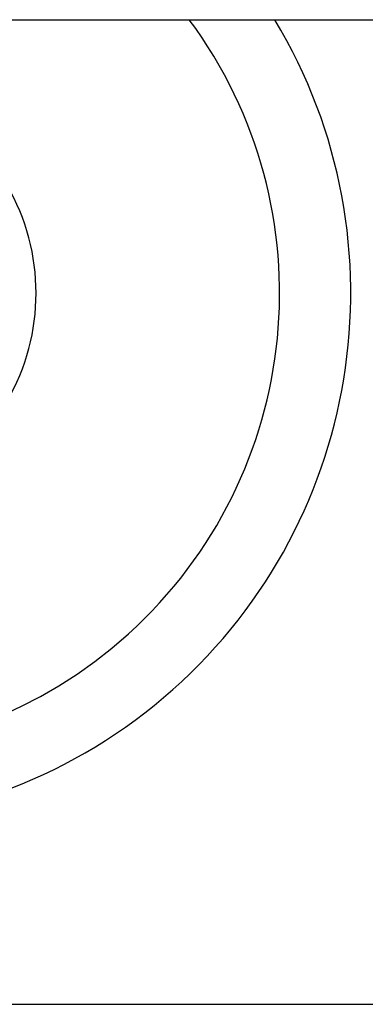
# Model space of a CAD drawing. Extents: x 1107 to 4046, y 937 to 3355.
# Tile 642 of 656: x 2227.3 to 2230.46, y 2729.21 to 2738.21. Entities that reach past the tile are written whole.
import ezdxf

# ---------------------------------------------------------------- set-up
doc = ezdxf.new("R2010")
doc.units = 0
doc.layers.add('KF_VIDA_L___C_REAR', color=7, linetype='CONTINUOUS')

# ---------------------------------------------------------------- blocks, each defined once
blk = doc.blocks.new('KF_VIDA_L___C_REAR')
at = {"layer": 'KF_VIDA_L___C_REAR'}
for p, q in [((10.816654, 1049), (47.98, 1049)), ((-62, 1040), (62, 1040))]:
    blk.add_line(p, q, dxfattribs=at)
for radius, start, end in [(4.85, 148.9715311, 31.0284689), (4.2, 143.4703928, 36.5296072), (1.975, 330, 30)]:
    blk.add_arc((38.5, 1046.5), radius, start, end, dxfattribs=at)

msp = doc.modelspace()

# ---------------------------------------------------------------- block references
at = {"layer": 'KF_VIDA_L___C_REAR'}
msp.add_blockref('KF_VIDA_L___C_REAR', (2186.9791, 1689.2132), dxfattribs=at)

doc.saveas('drawing.dxf')
